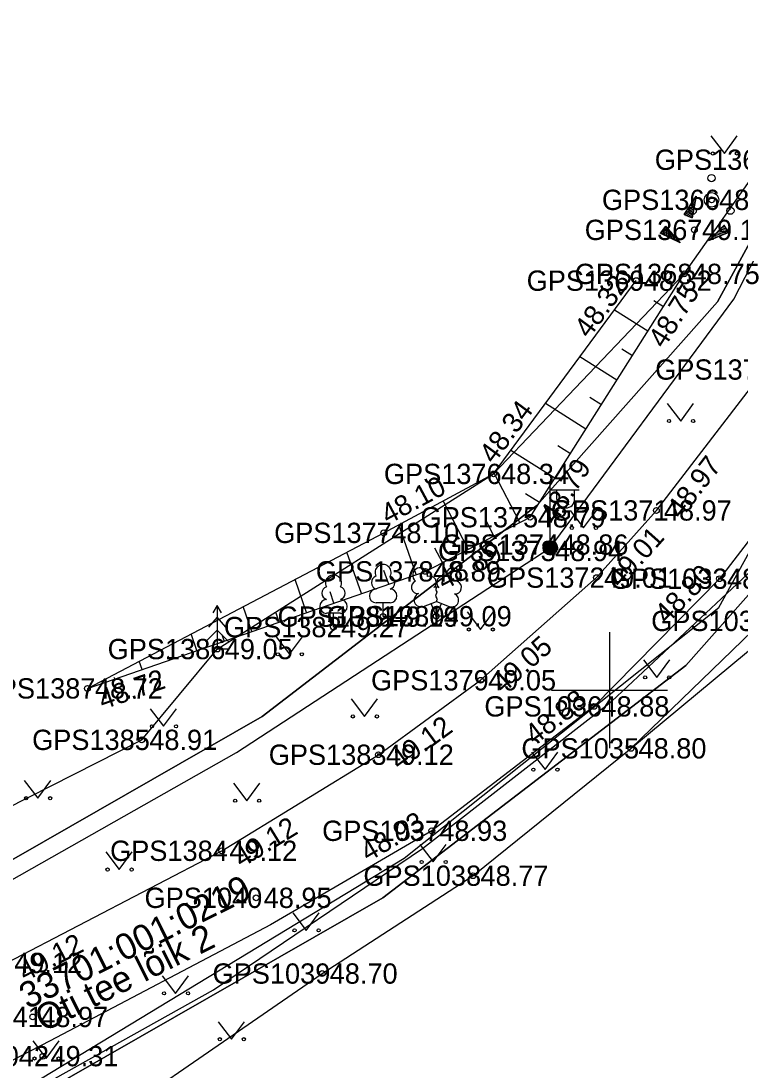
# Model space of a CAD drawing. Extents: x 551623 to 559850, y 6561220 to 6567135.
# Drawn here: x 557029.71 to 557054.5, y 6565286.89 to 6565323.09 of the extents above; entities that cross this region are included whole.
import ezdxf

# ---------------------------------------------------------------- set-up
doc = ezdxf.new("R2010")
doc.units = 0
for name, color, linetype in [('HALJASTUS', 7, 'Continuous'), ('KORGUS-EH2000', 7, 'Continuous'), ('MOOTKORG-EH2000', 7, 'Continuous'), ('MOOTMPUNKT', 7, 'Continuous'), ('MOOTNR', 7, 'Continuous'), ('MOOTPIIR', 7, 'Continuous'), ('MPKAABEL', 7, 'Continuous'), ('PIIR', 7, 'Continuous'), ('POST', 7, 'Continuous'), ('PUU', 7, 'Continuous'), ('RELJEEF', 7, 'Continuous'), ('TEE', 7, 'Continuous'), ('VORK', 7, 'Continuous'), ('VTRASS', 7, 'Continuous')]:
    doc.layers.add(name, color=color, linetype=linetype)

msp = doc.modelspace()

# ---------------------------------------------------------------- linework, layer by layer
at = {"layer": 'HALJASTUS'}
for p, q in [((557053.501, 6565319.126), (557053.964, 6565318.519)), ((557053.964, 6565318.519), (557054.41, 6565319.126)), ((557051.994, 6565309.894), (557052.457, 6565309.287)), ((557052.457, 6565309.287), (557052.903, 6565309.894)), ((557048.642, 6565306.203), (557049.105, 6565305.596)), ((557049.105, 6565305.596), (557049.551, 6565306.203)), ((557045.088, 6565302.699), (557045.551, 6565302.093)), ((557045.551, 6565302.093), (557045.997, 6565302.699)), ((557038.501, 6565301.842), (557038.964, 6565301.236)), ((557038.964, 6565301.236), (557039.41, 6565301.842)), ((557051.169, 6565301.047), (557051.633, 6565300.44)), ((557051.633, 6565300.44), (557052.078, 6565301.047)), ((557041.088, 6565299.698), (557041.552, 6565299.091)), ((557041.552, 6565299.091), (557041.997, 6565299.698)), ((557034.161, 6565299.359), (557034.625, 6565298.752)), ((557034.625, 6565298.752), (557035.07, 6565299.359)), ((557047.315, 6565297.862), (557047.778, 6565297.255)), ((557047.778, 6565297.255), (557048.224, 6565297.862)), ((557029.822, 6565296.875), (557030.285, 6565296.268)), ((557030.285, 6565296.268), (557030.731, 6565296.875)), ((557037.03, 6565296.79), (557037.493, 6565296.183)), ((557037.493, 6565296.183), (557037.939, 6565296.79)), ((557032.631, 6565294.413), (557033.094, 6565293.806)), ((557033.094, 6565293.806), (557033.54, 6565294.413)), ((557043.461, 6565294.677), (557043.924, 6565294.07)), ((557043.924, 6565294.07), (557044.37, 6565294.677)), ((557039.08, 6565292.313), (557039.543, 6565291.707)), ((557039.543, 6565291.707), (557039.989, 6565292.313)), ((557034.577, 6565290.139), (557035.04, 6565289.533)), ((557035.04, 6565289.533), (557035.486, 6565290.139)), ((557036.501, 6565288.557), (557036.964, 6565287.951)), ((557036.964, 6565287.951), (557037.41, 6565288.557)), ((557030.111, 6565287.892), (557030.574, 6565287.286)), ((557030.574, 6565287.286), (557031.02, 6565287.892))]:
    msp.add_line(p, q, dxfattribs=at)
msp.add_lwpolyline([(557040.093, 6565290.218), (557045.294, 6565293.595), (557050.743, 6565297.99), (557055.289, 6565302.389), (557058.578, 6565305.626)], dxfattribs=at)
for centre in [(557053.563, 6565318.519), (557054.392, 6565318.519), (557052.056, 6565309.287), (557052.885, 6565309.287), (557048.704, 6565305.596), (557049.533, 6565305.596), (557045.15, 6565302.093), (557045.979, 6565302.093), (557038.563, 6565301.236), (557039.392, 6565301.236), (557051.232, 6565300.44), (557052.06, 6565300.44), (557041.151, 6565299.091), (557041.98, 6565299.091), (557034.224, 6565298.752), (557035.053, 6565298.752), (557047.377, 6565297.255), (557048.206, 6565297.255), (557029.884, 6565296.268), (557030.713, 6565296.268), (557037.092, 6565296.183), (557037.921, 6565296.183), (557043.523, 6565294.07), (557044.352, 6565294.07), (557032.693, 6565293.806), (557033.522, 6565293.806), (557039.142, 6565291.707), (557039.971, 6565291.707), (557034.639, 6565289.533), (557035.468, 6565289.533), (557036.563, 6565287.951), (557037.392, 6565287.951), (557030.173, 6565287.286), (557031.002, 6565287.286)]:
    msp.add_circle(centre, 0.055, dxfattribs=at)
at = {"layer": 'KORGUS-EH2000'}
for centre in [(557052.581, 6565314.365), (557050.926, 6565314.132), (557046.002, 6565307.462), (557051.618, 6565306.201), (557047.264, 6565305.966), (557042.216, 6565305.427), (557043.655, 6565304.098), (557049.553, 6565303.883), (557053.794, 6565303.845), (557031.995, 6565300.059), (557045.557, 6565300.34), (557049.465, 6565299.439), (557033.871, 6565298.283), (557050.743, 6565297.99), (557042.031, 6565297.77), (557043.873, 6565295.145), (557036.63, 6565294.455), (557045.294, 6565293.595), (557040.093, 6565290.218)]:
    msp.add_circle(centre, 0.1, dxfattribs=at)
at = {"layer": 'MOOTMPUNKT'}
for centre in [(557053.521, 6565316.921), (557052.928, 6565315.884), (557052.581, 6565314.365), (557050.926, 6565314.132), (557046.002, 6565307.462), (557051.618, 6565306.201), (557047.264, 6565305.966), (557042.216, 6565305.427), (557047.869, 6565304.803), (557048.051, 6565305.023), (557043.655, 6565304.098), (557049.553, 6565303.883), (557053.794, 6565303.845), (557042.195, 6565302.537), (557044.028, 6565302.551), (557040.484, 6565302.175), (557036.475, 6565301.417), (557031.995, 6565300.059), (557045.557, 6565300.34), (557049.465, 6565299.439), (557033.871, 6565298.283), (557050.743, 6565297.99), (557042.031, 6565297.77), (557043.873, 6565295.145), (557036.63, 6565294.455), (557045.294, 6565293.595), (557037.816, 6565292.831), (557040.093, 6565290.218), (557030.11, 6565288.72), (557030.465, 6565287.368)]:
    msp.add_circle(centre, 0.1, dxfattribs=at)
at = {"layer": 'MOOTPIIR'}
for points in [[(556999.578, 6565273.67), (557012.75, 6565276.94), (557029.848, 6565283.161), (557040.093, 6565290.218), (557045.294, 6565293.595), (557050.743, 6565297.99), (557060.471, 6565306.075), (557061.85, 6565309.551), (557064.591, 6565314.444), (557064.317, 6565315.613), (557066.743, 6565323.747), (557069.073, 6565336.272), (557068.289, 6565343.738), (557065.207, 6565349.277), (557061.008, 6565355.332), (557056.07, 6565357.95), (557042.769, 6565365.391), (557041.805, 6565369.15), (557043.61, 6565374.404), (557048.326, 6565387.095)], [(556994.103, 6565283.743), (557010.803, 6565288.281), (557021.399, 6565291.954), (557033.871, 6565298.283), (557036.475, 6565301.417), (557046.002, 6565307.462), (557052.581, 6565314.365), (557055.343, 6565318.305), (557057.491, 6565324.283), (557059.475, 6565333.232), (557058.069, 6565340.217), (557054.535, 6565346.313), (557047.832, 6565349.416), (557038.824, 6565351.721), (557023.224, 6565352.817), (557001.272, 6565347.257)]]:
    msp.add_lwpolyline(points, dxfattribs=at)
at = {"layer": 'MPKAABEL'}
for points in [[(556994.146, 6565280.939), (557009.417, 6565284.17), (557022.588, 6565289.601), (557037.143, 6565297.851), (557047.96, 6565304.913), (557054.291, 6565313.496), (557056.84, 6565318.454), (557059.909, 6565328.597), (557060.779, 6565333.919), (557059.198, 6565341.71), (557055.776, 6565347.188), (557051.205, 6565350.818), (557042.848, 6565354.124), (557036.625, 6565353.213), (557029.699, 6565351.258)], [(557025.187, 6565283.413), (557025.28, 6565283.823), (557025.698, 6565284.17), (557030.869, 6565286.59), (557036.34, 6565289.661), (557043.55, 6565294.538), (557050.08, 6565299.624), (557054.943, 6565304.178), (557058.403, 6565308.073), (557060.858, 6565311.383), (557064.709, 6565319.825), (557067.12, 6565329.818), (557067.442, 6565334.081), (557067.244, 6565338.838), (557066.652, 6565343.099), (557066.776, 6565343.29)]]:
    msp.add_lwpolyline(points, dxfattribs=at)
at = {"layer": 'PIIR'}
for points in [[(557059.31, 6565419.38), (557040.94, 6565368.35), (557042.34, 6565364.29), (557046.62, 6565361.84), (557054.74, 6565358.24), (557059.82, 6565354.66), (557063.51, 6565350.55), (557067.19, 6565343.37), (557067.99, 6565333.61), (557066.14, 6565323.46), (557063.63, 6565315.89), (557059.91, 6565309.06), (557052.63, 6565300.85), (557042.19, 6565292.83), (557025.44, 6565283.24), (557012.75, 6565276.94), (556993.7, 6565272.49)], [(557004.76, 6565351.12), (557024.82, 6565354.2), (557024.75, 6565348.2), (557032.25, 6565348.11), (557032.32, 6565354.11), (557042.89, 6565354.32), (557051.12, 6565351.75), (557054.82, 6565349.06), (557057.4, 6565346.35), (557059.83, 6565341.36), (557060.43, 6565333.98), (557058.85, 6565325.32), (557056.72, 6565318.89), (557053.73, 6565313.4), (557047.5, 6565306.37), (557038.02, 6565299.09), (557021.91, 6565289.85), (557009.77, 6565283.95), (556993.02, 6565280.04)], [(556993.02, 6565280.04), (557009.77, 6565283.95), (557021.91, 6565289.85), (557038.02, 6565299.09), (557047.5, 6565306.37), (557053.73, 6565313.4), (557056.72, 6565318.89), (557058.85, 6565325.32), (557060.43, 6565333.98), (557059.83, 6565341.36), (557057.4, 6565346.35), (557054.82, 6565349.06), (557051.12, 6565351.75), (557042.89, 6565354.32), (557032.32, 6565354.11), (557024.82, 6565354.2), (557004.76, 6565351.12)]]:
    msp.add_lwpolyline(points, dxfattribs=at)
msp.add_lwpolyline([(557025.44, 6565283.24), (557042.19, 6565292.83), (557052.63, 6565300.85), (557059.91, 6565309.06), (557063.63, 6565315.89), (557097.28, 6565308.29), (557084.75, 6565286.04), (557079.7, 6565277.07), (557049.63, 6565252.78)], close=True, dxfattribs=at)
at = {"layer": 'POST'}
for p, q in [((557047.96, 6565305.163), (557047.96, 6565307.163)), ((557047.96, 6565306.913), (557048.96, 6565306.913)), ((557048.187, 6565306.592), (557048.187, 6565306.913)), ((557048.8, 6565306.592), (557048.8, 6565306.913)), ((557047.96, 6565304.913), (557047.96, 6565304.913))]:
    msp.add_line(p, q, dxfattribs=at)
for radius in [0.25, 0.225, 0.2, 0.175, 0.15, 0.125, 0.1, 0.075, 0.05, 0.025]:
    msp.add_circle((557047.96, 6565304.913), radius, dxfattribs=at)
msp.add_arc((557048.493, 6565306.592), 0.306, 180, 0, dxfattribs=at)
at = {"layer": 'PUU'}
for p, q in [((557043.588, 6565302.886), (557044.033, 6565303.061)), ((557044.033, 6565303.061), (557044.473, 6565302.881)), ((557036.475, 6565302.917), (557036.325, 6565302.667)), ((557036.625, 6565302.667), (557036.475, 6565302.917)), ((557036.475, 6565302.917), (557036.475, 6565301.417)), ((557042.435, 6565303.012), (557041.955, 6565303.012)), ((557042.195, 6565302.537), (557042.195, 6565303.012)), ((557044.028, 6565302.551), (557043.853, 6565302.991)), ((557044.028, 6565302.551), (557044.208, 6565302.991)), ((557036.475, 6565302.517), (557036.175, 6565302.167)), ((557036.775, 6565302.167), (557036.475, 6565302.517)), ((557040.724, 6565302.65), (557040.244, 6565302.65)), ((557040.484, 6565302.175), (557040.484, 6565302.65)), ((557042.575, 6565302.537), (557042.195, 6565302.537)), ((557044.408, 6565302.551), (557044.028, 6565302.551)), ((557036.475, 6565302.067), (557036.075, 6565301.667)), ((557036.875, 6565301.667), (557036.475, 6565302.067)), ((557040.864, 6565302.175), (557040.484, 6565302.175)), ((557036.835, 6565301.417), (557036.475, 6565301.417))]:
    msp.add_line(p, q, dxfattribs=at)
msp.add_lwpolyline([(557044.033, 6565303.556), (557044.013, 6565303.481), (557044.013, 6565303.461), (557044.023, 6565303.431), (557044.043, 6565303.396), (557044.048, 6565303.376), (557044.033, 6565303.341), (557044.008, 6565303.291), (557044.003, 6565303.266), (557044.008, 6565303.251), (557044.018, 6565303.221), (557044.053, 6565303.161), (557044.058, 6565303.141), (557044.053, 6565303.121), (557044.038, 6565303.086), (557044.033, 6565303.061)], dxfattribs=at)
for centre, radius in [((557053.521, 6565317.671), 0.125), ((557053.521, 6565316.921), 0.25), ((557052.871, 6565316.546), 0.125), ((557054.171, 6565316.546), 0.125)]:
    msp.add_circle(centre, radius, dxfattribs=at)
for centre, radius, start, end in [((557042.195, 6565304.057), 0.277, 332.5799, 207.4201), ((557043.471, 6565303.965), 0.256, 111.5027, 232.5173), ((557043.471, 6565303.965), 0.256, 350.4856, 111.5002), ((557044.607, 6565303.956), 0.256, 67.6168, 188.6314), ((557044.607, 6565303.956), 0.256, 306.5997, 67.6143), ((557040.484, 6565303.695), 0.277, 332.5799, 207.4201), ((557042.025, 6565303.71), 0.233, 109.0217, 253.1415), ((557042.365, 6565303.71), 0.233, 286.8508, 70.9859), ((557043.397, 6565303.553), 0.224, 111.4304, 274.4987), ((557043.805, 6565303.714), 0.224, 308.5041, 111.5725), ((557044.269, 6565303.71), 0.225, 67.7016, 230.5126), ((557040.314, 6565303.347), 0.233, 109.0217, 253.1415), ((557040.654, 6565303.347), 0.233, 286.8508, 70.9859), ((557041.958, 6565303.25), 0.238, 90.0016, 269.3953), ((557042.433, 6565303.25), 0.238, 270.6047, 89.9984), ((557044.032, 6565303.318), 0.237, 66.7655, 111.5015), ((557044.674, 6565303.544), 0.224, 264.6183, 67.6866), ((557040.247, 6565302.887), 0.238, 90.0016, 269.3953), ((557040.722, 6565302.887), 0.238, 270.6047, 89.9984), ((557043.502, 6565303.109), 0.237, 111.5014, 291.5004), ((557044.563, 6565303.101), 0.237, 247.6166, 67.6155)]:
    msp.add_arc(centre, radius, start, end, dxfattribs=at)
at = {"layer": 'RELJEEF'}
for p, q in [((557052.573, 6565316.41), (557052.993, 6565317.05)), ((557052.823, 6565316.785), (557052.953, 6565316.845)), ((557052.993, 6565317.05), (557052.853, 6565316.295)), ((557052.868, 6565316.86), (557052.968, 6565316.9)), ((557052.918, 6565316.935), (557052.978, 6565316.96)), ((557052.968, 6565317.01), (557052.988, 6565317.02)), ((557052.573, 6565316.41), (557052.898, 6565316.55)), ((557052.623, 6565316.485), (557052.908, 6565316.605)), ((557052.638, 6565316.385), (557052.888, 6565316.49)), ((557052.673, 6565316.56), (557052.923, 6565316.665)), ((557052.703, 6565316.355), (557052.878, 6565316.43)), ((557052.723, 6565316.635), (557052.848, 6565316.69)), ((557052.773, 6565316.71), (557052.943, 6565316.785)), ((557052.848, 6565316.69), (557052.933, 6565316.725)), ((557052.573, 6565316.41), (557052.853, 6565316.295)), ((557052.573, 6565316.41), (557052.573, 6565316.41)), ((557052.773, 6565316.33), (557052.868, 6565316.37)), ((557052.838, 6565316.305), (557052.853, 6565316.31)), ((557051.931, 6565316.009), (557051.746, 6565315.769)), ((557052.436, 6565315.439), (557051.746, 6565315.769)), ((557051.756, 6565315.784), (557051.761, 6565315.764)), ((557051.801, 6565315.839), (557051.816, 6565315.739)), ((557051.846, 6565315.899), (557051.871, 6565315.714)), ((557051.886, 6565315.954), (557051.921, 6565315.684)), ((557051.931, 6565316.009), (557052.436, 6565315.439)), ((557051.931, 6565316.009), (557051.976, 6565315.659)), ((557051.931, 6565316.009), (557051.931, 6565316.009)), ((557051.991, 6565315.944), (557052.031, 6565315.634)), ((557052.051, 6565315.874), (557052.086, 6565315.609)), ((557052.111, 6565315.809), (557052.126, 6565315.669)), ((557052.166, 6565315.739), (557052.196, 6565315.554)), ((557053.411, 6565315.504), (557053.951, 6565316.049)), ((557054.121, 6565315.799), (557053.411, 6565315.504)), ((557053.736, 6565315.719), (557053.646, 6565315.739)), ((557053.951, 6565315.729), (557053.686, 6565315.779)), ((557054.036, 6565315.764), (557053.731, 6565315.824)), ((557053.871, 6565315.694), (557053.736, 6565315.719)), ((557054.121, 6565315.799), (557053.771, 6565315.864)), ((557054.081, 6565315.854), (557053.816, 6565315.909)), ((557054.041, 6565315.914), (557053.856, 6565315.949)), ((557054.001, 6565315.974), (557053.901, 6565315.994)), ((557053.961, 6565316.034), (557053.941, 6565316.034)), ((557054.121, 6565315.799), (557053.951, 6565316.049)), ((557054.121, 6565315.799), (557054.121, 6565315.799)), ((557052.126, 6565315.669), (557052.141, 6565315.579)), ((557052.226, 6565315.674), (557052.246, 6565315.529)), ((557052.286, 6565315.604), (557052.301, 6565315.504)), ((557052.346, 6565315.539), (557052.356, 6565315.474)), ((557052.406, 6565315.469), (557052.411, 6565315.449)), ((557053.451, 6565315.519), (557053.436, 6565315.524)), ((557053.536, 6565315.554), (557053.476, 6565315.569)), ((557053.621, 6565315.589), (557053.516, 6565315.609)), ((557053.701, 6565315.624), (557053.561, 6565315.654)), ((557053.786, 6565315.659), (557053.601, 6565315.694)), ((557051.862, 6565313.229), (557051.534, 6565313.437)), ((557051.327, 6565312.384), (557050.174, 6565313.114)), ((557050.792, 6565311.539), (557050.428, 6565311.77)), ((557050.257, 6565310.694), (557048.983, 6565311.501)), ((557049.722, 6565309.849), (557049.322, 6565310.103)), ((557049.188, 6565309.004), (557047.792, 6565309.888)), ((557048.118, 6565307.315), (557046.601, 6565308.275)), ((557048.653, 6565308.16), (557048.216, 6565308.436)), ((557046.905, 6565305.78), (557046.021, 6565307.488)), ((557047.583, 6565306.47), (557047.11, 6565306.769)), ((557045.129, 6565304.861), (557044.266, 6565306.529)), ((557043.334, 6565303.986), (557042.738, 6565305.707)), ((557046.017, 6565305.321), (557045.756, 6565305.825)), ((557044.241, 6565304.401), (557043.984, 6565304.897)), ((557041.444, 6565303.332), (557040.949, 6565304.761)), ((557042.389, 6565303.659), (557042.225, 6565304.131)), ((557039.554, 6565302.677), (557039.158, 6565303.821)), ((557040.499, 6565303.005), (557040.365, 6565303.391)), ((557037.664, 6565302.023), (557037.367, 6565302.881)), ((557038.609, 6565302.35), (557038.505, 6565302.65)), ((557035.774, 6565301.368), (557035.576, 6565301.94)), ((557036.719, 6565301.696), (557036.645, 6565301.91)), ((557033.884, 6565300.714), (557033.785, 6565301)), ((557034.829, 6565301.041), (557034.785, 6565301.17)), ((557032.939, 6565300.387), (557032.925, 6565300.43))]:
    msp.add_line(p, q, dxfattribs=at)
for points in [[(557031.995, 6565300.059), (557043.655, 6565304.098), (557047.264, 6565305.966), (557052.581, 6565314.365)], [(557031.995, 6565300.059), (557042.216, 6565305.427), (557046.002, 6565307.462), (557050.926, 6565314.132)]]:
    msp.add_lwpolyline(points, dxfattribs=at)
at = {"layer": 'TEE'}
for points in [[(557003.681, 6565280.221), (557013.91, 6565283.847), (557022.628, 6565287.503), (557029.213, 6565290.583), (557036.63, 6565294.455), (557042.031, 6565297.77), (557045.557, 6565300.34), (557049.553, 6565303.883), (557051.618, 6565306.201), (557055.356, 6565311.064), (557058.866, 6565317.691), (557061.403, 6565324.952), (557062.266, 6565330.052), (557062.236, 6565335.777), (557061.114, 6565340.539), (557058.795, 6565345.153), (557055.079, 6565349.759), (557050.89, 6565352.978), (557047.172, 6565355.045), (557037.286, 6565359.298), (557033.801, 6565359.65), (557030.823, 6565359.262), (557023.524, 6565357.274)], [(557064.879, 6565325.982), (557063.145, 6565320.346), (557061.685, 6565316.338), (557061.729, 6565315.601), (557062.662, 6565315.021), (557060.145, 6565310.321), (557058.788, 6565310.34), (557053.794, 6565303.845), (557049.465, 6565299.439), (557043.873, 6565295.145), (557038.313, 6565291.899), (557030.709, 6565287.901), (557024.824, 6565284.859)]]:
    msp.add_lwpolyline(points, dxfattribs=at)
at = {"layer": 'VORK'}
for p, q in [((557050, 6565302), (557050, 6565298)), ((557048, 6565300), (557052, 6565300))]:
    msp.add_line(p, q, dxfattribs=at)
at = {"layer": 'VTRASS'}
msp.add_lwpolyline([(556930.872, 6565299.495), (556934.591, 6565291.589), (556939.092, 6565287.595), (556951.692, 6565281.095), (556971.262, 6565275.175), (556985.072, 6565274.115), (556993.802, 6565273.455), (557006.702, 6565275.315), (557021.302, 6565281.075), (557030.432, 6565286.615), (557042.922, 6565294.195), (557053.772, 6565302.855), (557063.192, 6565319.955), (557066.012, 6565325.085), (557066.782, 6565329.465), (557067.072, 6565337.125), (557065.822, 6565343.635), (557064.142, 6565347.805), (557059.872, 6565352.915), (557055.232, 6565356.905), (557050.422, 6565359.395), (557044.544, 6565361.543), (557038.347, 6565362.624), (557029.612, 6565366.205)], dxfattribs=at)

# ---------------------------------------------------------------- texts
at = {"layer": 'KORGUS-EH2000'}
for s, rotation, p in [(' 48.32', 53.5633, (557049.138, 6565311.899)), (' 48.75', 57.6635, (557051.741, 6565311.541)), (' 48.34', 53.5633, (557045.861, 6565307.566)), (' 48.97', 52.448, (557052.312, 6565305.668)), (' 48.79', 57.6635, (557048.003, 6565305.498)), (' 48.10', 28.2667, (557042.133, 6565305.581)), (' 49.01', 48.3143, (557050.207, 6565303.301)), (' 48.89', 27.3702, (557044.057, 6565303.321)), (' 48.80', 45.509, (557051.801, 6565302.058)), (' 49.05', 41.5558, (557046.138, 6565299.686)), (' 48.72', 19.1022, (557032.281, 6565299.233)), (' 48.88', 37.5189, (557047.218, 6565297.93)), (' 49.12', 36.0854, (557042.547, 6565297.063)), (' 49.12', 31.5421, (557037.087, 6565293.709)), (' 48.93', 30.2754, (557041.449, 6565293.926)), (' 49.12', 27.5659, (557029.618, 6565289.807))]:
    msp.add_text(s, height=0.7, rotation=rotation, dxfattribs=at).set_placement(p)
for s, p in [(' 48.91', (557033.871, 6565297.933)), (' 48.80', (557050.743, 6565297.64)), (' 48.77', (557045.294, 6565293.245)), (' 48.70', (557040.093, 6565289.868))]:
    msp.add_text(s, height=0.7, dxfattribs=at).set_placement(p)
at = {"layer": 'MOOTKORG-EH2000'}
for s, p in [(' 48.91', (557053.521, 6565316.571)), (' 49.11', (557052.928, 6565315.534)), (' 48.75', (557052.581, 6565314.015)), (' 48.32', (557050.926, 6565313.782)), (' 48.34', (557046.002, 6565307.112)), (' 48.79', (557047.264, 6565305.616)), (' 48.97', (557051.618, 6565305.851)), (' 48.10', (557042.216, 6565305.077)), (' 48.86', (557048.051, 6565304.673)), (' 48.94', (557047.869, 6565304.453)), (' 48.89', (557043.655, 6565303.748)), (' 49.01', (557049.553, 6565303.533)), (' 48.80', (557053.794, 6565303.495)), (' 49.19', (557042.195, 6565302.187)), (' 49.09', (557044.028, 6565302.201)), (' 49.27', (557040.484, 6565301.825)), (' 49.05', (557036.475, 6565301.067)), (' 49.05', (557045.557, 6565299.99)), (' 48.72', (557031.995, 6565299.709)), (' 48.88', (557049.465, 6565299.089)), (' 48.91', (557033.871, 6565297.933)), (' 48.80', (557050.743, 6565297.64)), (' 49.12', (557042.031, 6565297.42)), (' 48.93', (557043.873, 6565294.795)), (' 49.12', (557036.63, 6565294.105)), (' 48.77', (557045.294, 6565293.245)), (' 48.95', (557037.816, 6565292.481)), (' 49.12', (557029.213, 6565290.233)), (' 48.70', (557040.093, 6565289.868)), (' 48.97', (557030.11, 6565288.37)), (' 49.31', (557030.465, 6565287.018))]:
    msp.add_text(s, height=0.7, dxfattribs=at).set_placement(p)
at = {"layer": 'MOOTNR'}
for s, p in [('GPS1365 ', (557051.563, 6565317.955)), ('GPS1366 ', (557049.741, 6565316.571)), ('GPS1367 ', (557049.148, 6565315.534)), ('GPS1368 ', (557048.801, 6565314.015)), ('GPS1369 ', (557047.146, 6565313.782)), ('GPS1370 ', (557051.577, 6565310.714)), ('GPS1376 ', (557042.222, 6565307.112)), ('GPS1375 ', (557043.484, 6565305.616)), ('GPS1371 ', (557047.978, 6565305.851)), ('GPS1377 ', (557038.436, 6565305.077)), ('GPS1374 ', (557044.202, 6565304.673)), ('GPS1373 ', (557044.089, 6565304.453)), ('GPS1378 ', (557039.875, 6565303.748)), ('GPS1372 ', (557045.774, 6565303.533)), ('GPS1033 ', (557050.014, 6565303.495)), ('GPS1381 ', (557038.555, 6565302.187)), ('GPS1380 ', (557040.248, 6565302.201)), ('GPS1034 ', (557051.439, 6565302.039)), ('GPS1382 ', (557036.704, 6565301.825)), ('GPS1386 ', (557032.696, 6565301.067)), ('GPS1379 ', (557041.778, 6565299.99)), ('GPS1387 ', (557028.215, 6565299.709)), ('GPS1036 ', (557045.686, 6565299.089)), ('GPS1385 ', (557030.091, 6565297.933)), ('GPS1035 ', (557046.963, 6565297.64)), ('GPS1383 ', (557038.251, 6565297.42)), ('GPS1037 ', (557040.093, 6565294.795)), ('GPS1384 ', (557032.78, 6565294.105)), ('GPS1038 ', (557041.515, 6565293.245)), ('GPS1040 ', (557033.967, 6565292.481)), ('GPS1039 ', (557036.314, 6565289.868)), ('GPS1041 ', (557026.401, 6565288.37)), ('GPS1042 ', (557026.615, 6565287.018))]:
    msp.add_text(s, height=0.7, dxfattribs=at).set_placement(p)
at = {"layer": 'PIIR'}
for s, p in [('33701:001:0219', (557029.937, 6565288.974)), ('Oti tee lõik 2', (557030.481, 6565288.184))]:
    msp.add_text(s, height=0.9, rotation=26.4646, dxfattribs=at).set_placement(p)

doc.saveas('drawing.dxf')
